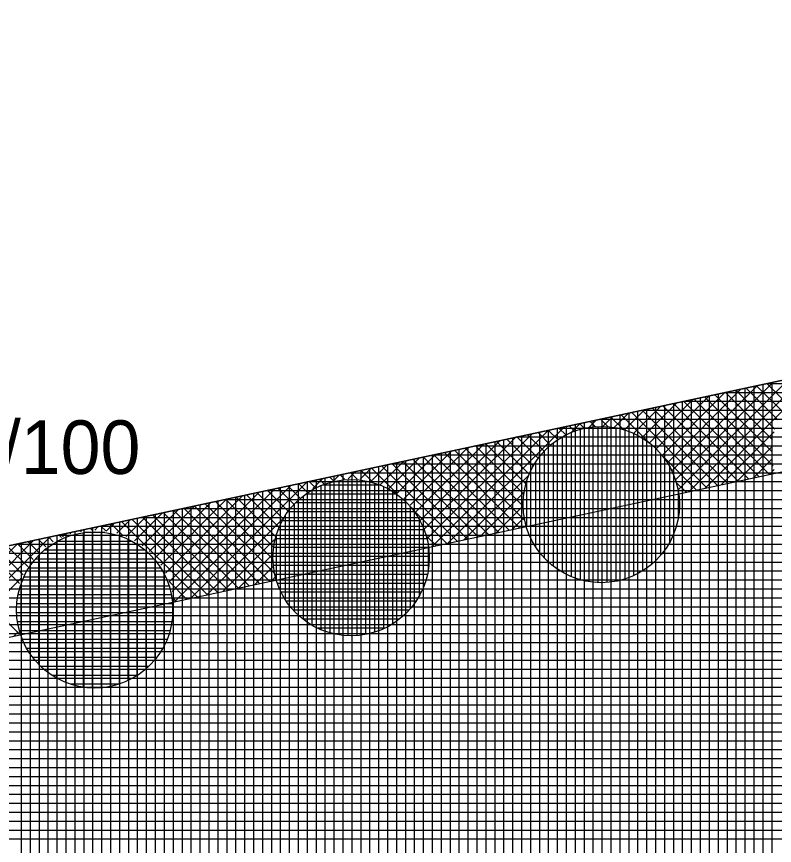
# Model space of a CAD drawing. Extents: x -565346 to -564154, y -1097386 to -1095620.
# Drawn here: x -564502.97 to -564486.01, y -1095694.72 to -1095676.16 of the extents above; entities that cross this region are included whole.
import ezdxf

# ---------------------------------------------------------------- set-up
doc = ezdxf.new("R2010")
doc.units = 0
for name, color, linetype in [('Vrstva 13', 7, 'Continuous'), ('Vrstva 40', 7, 'Continuous'), ('Vrstva 41', 7, 'Continuous'), ('Vrstva 42', 7, 'Continuous'), ('Vrstva 43', 7, 'Continuous'), ('Vrstva 44', 7, 'Continuous')]:
    doc.layers.add(name, color=color, linetype=linetype)

msp = doc.modelspace()

# ---------------------------------------------------------------- linework, layer by layer
at = {"layer": 'Vrstva 13'}
msp.add_line((-564516.6, -1095690.89), (-564454.33, -1095677.56), dxfattribs=at)
at = {"layer": 'Vrstva 41'}
for p, q in [((-564488.222, -1095686.533), (-564486.037, -1095684.347)), ((-564488.164, -1095686.758), (-564485.677, -1095684.27)), ((-564487.92, -1095686.796), (-564485.317, -1095684.193)), ((-564488.405, -1095686.15), (-564486.757, -1095684.501)), ((-564488.304, -1095686.332), (-564486.397, -1095684.424)), ((-564486.001, -1095685.399), (-564486.874, -1095684.527)), ((-564485.93, -1095685.188), (-564486.641, -1095684.477)), ((-564485.838, -1095684.996), (-564486.408, -1095684.427)), ((-564485.729, -1095684.822), (-564486.175, -1095684.377)), ((-564488.657, -1095685.837), (-564487.476, -1095684.656)), ((-564488.523, -1095685.985), (-564487.117, -1095684.579)), ((-564486.033, -1095686.216), (-564487.573, -1095684.676)), ((-564486.066, -1095685.9), (-564487.34, -1095684.626)), ((-564486.049, -1095685.634), (-564487.107, -1095684.576)), ((-564489.159, -1095685.49), (-564488.556, -1095684.887)), ((-564488.975, -1095685.588), (-564488.196, -1095684.81)), ((-564488.808, -1095685.704), (-564487.836, -1095684.733)), ((-564486.819, -1095686.561), (-564488.504, -1095684.876)), ((-564486.586, -1095686.511), (-564488.271, -1095684.826)), ((-564486.353, -1095686.461), (-564488.038, -1095684.776)), ((-564486.12, -1095686.411), (-564487.805, -1095684.726)), ((-564489.594, -1095685.359), (-564489.276, -1095685.041)), ((-564488.804, -1095685.708), (-564489.436, -1095685.075)), ((-564489.364, -1095685.412), (-564488.916, -1095684.964)), ((-564487.518, -1095686.71), (-564489.203, -1095685.025)), ((-564487.285, -1095686.66), (-564488.97, -1095684.975)), ((-564487.052, -1095686.61), (-564488.737, -1095684.926)), ((-564487.56, -1095686.719), (-564485.84, -1095684.999)), ((-564490.549, -1095685.466), (-564490.355, -1095685.272)), ((-564490.267, -1095685.375), (-564490.368, -1095685.275)), ((-564490.157, -1095685.356), (-564489.996, -1095685.195)), ((-564490.02, -1095685.339), (-564490.135, -1095685.225)), ((-564489.737, -1095685.34), (-564489.902, -1095685.175)), ((-564489.852, -1095685.334), (-564489.636, -1095685.118)), ((-564489.389, -1095685.406), (-564489.669, -1095685.125)), ((-564493.678, -1095688.029), (-564491.075, -1095685.426)), ((-564493.318, -1095687.952), (-564490.715, -1095685.349)), ((-564490.86, -1095685.632), (-564491.067, -1095685.424)), ((-564490.681, -1095685.527), (-564490.834, -1095685.374)), ((-564490.485, -1095685.441), (-564490.601, -1095685.324)), ((-564487.2, -1095686.642), (-564486.017, -1095685.459)), ((-564493.842, -1095687.627), (-564491.795, -1095685.58)), ((-564493.774, -1095687.841), (-564491.435, -1095685.503)), ((-564491.406, -1095686.217), (-564491.999, -1095685.624)), ((-564491.294, -1095686.046), (-564491.766, -1095685.574)), ((-564491.165, -1095685.891), (-564491.533, -1095685.524)), ((-564491.021, -1095685.753), (-564491.3, -1095685.474)), ((-564494.164, -1095687.101), (-564492.875, -1095685.811)), ((-564494.04, -1095687.259), (-564492.515, -1095685.734)), ((-564493.932, -1095687.434), (-564492.155, -1095685.657)), ((-564491.634, -1095687.12), (-564492.931, -1095685.823)), ((-564491.619, -1095686.853), (-564492.698, -1095685.773)), ((-564491.57, -1095686.618), (-564492.465, -1095685.723)), ((-564491.498, -1095686.408), (-564492.232, -1095685.674)), ((-564486.84, -1095686.565), (-564486.062, -1095685.787)), ((-564494.463, -1095686.834), (-564493.594, -1095685.965)), ((-564494.305, -1095686.959), (-564493.235, -1095685.888)), ((-564491.945, -1095687.658), (-564493.63, -1095685.973)), ((-564491.712, -1095687.608), (-564493.397, -1095685.923)), ((-564491.6, -1095687.437), (-564493.164, -1095685.873)), ((-564487.751, -1095686.76), (-564488.508, -1095686.004)), ((-564495.043, -1095686.566), (-564494.674, -1095686.196)), ((-564494.83, -1095686.635), (-564494.314, -1095686.119)), ((-564494.637, -1095686.725), (-564493.954, -1095686.042)), ((-564492.877, -1095687.857), (-564494.562, -1095686.172)), ((-564492.644, -1095687.807), (-564494.329, -1095686.122)), ((-564492.411, -1095687.758), (-564494.096, -1095686.073)), ((-564492.178, -1095687.708), (-564493.863, -1095686.023)), ((-564486.48, -1095686.488), (-564486.057, -1095686.064)), ((-564495.554, -1095686.511), (-564495.394, -1095686.35)), ((-564495.351, -1095686.514), (-564495.494, -1095686.372)), ((-564495.28, -1095686.52), (-564495.034, -1095686.273)), ((-564495.007, -1095686.576), (-564495.261, -1095686.322)), ((-564494.471, -1095686.829), (-564495.028, -1095686.272)), ((-564493.11, -1095687.907), (-564494.795, -1095686.222)), ((-564486.121, -1095686.411), (-564486.013, -1095686.303)), ((-564496.291, -1095686.705), (-564496.425, -1095686.571)), ((-564496.338, -1095686.729), (-564496.114, -1095686.505)), ((-564496.095, -1095686.619), (-564496.192, -1095686.521)), ((-564495.878, -1095686.553), (-564495.959, -1095686.472)), ((-564495.88, -1095686.554), (-564495.754, -1095686.427)), ((-564495.633, -1095686.515), (-564495.726, -1095686.422)), ((-564492.958, -1095687.875), (-564491.502, -1095686.419)), ((-564499.487, -1095689.029), (-564497.193, -1095686.736)), ((-564499.436, -1095689.261), (-564496.833, -1095686.659)), ((-564499.076, -1095689.184), (-564496.473, -1095686.582)), ((-564496.775, -1095687.07), (-564497.124, -1095686.721)), ((-564496.63, -1095686.932), (-564496.891, -1095686.671)), ((-564496.469, -1095686.81), (-564496.658, -1095686.621)), ((-564487.984, -1095686.81), (-564488.206, -1095686.589)), ((-564499.641, -1095688.618), (-564497.913, -1095686.89)), ((-564499.554, -1095688.813), (-564497.553, -1095686.813)), ((-564497.182, -1095687.795), (-564498.056, -1095686.92)), ((-564497.109, -1095687.584), (-564497.823, -1095686.87)), ((-564497.016, -1095687.395), (-564497.59, -1095686.821)), ((-564496.904, -1095687.224), (-564497.357, -1095686.771)), ((-564492.598, -1095687.798), (-564491.612, -1095686.811)), ((-564500.007, -1095688.136), (-564498.993, -1095687.121)), ((-564499.869, -1095688.28), (-564498.633, -1095687.044)), ((-564499.747, -1095688.44), (-564498.273, -1095686.967)), ((-564497.303, -1095688.805), (-564498.988, -1095687.12)), ((-564497.217, -1095688.608), (-564498.755, -1095687.07)), ((-564497.25, -1095688.292), (-564498.522, -1095687.02)), ((-564497.231, -1095688.028), (-564498.289, -1095686.97)), ((-564492.239, -1095687.721), (-564491.634, -1095687.116)), ((-564500.332, -1095687.895), (-564499.712, -1095687.275)), ((-564500.161, -1095688.007), (-564499.352, -1095687.198)), ((-564498.002, -1095688.954), (-564499.687, -1095687.269)), ((-564497.769, -1095688.905), (-564499.454, -1095687.22)), ((-564497.536, -1095688.855), (-564499.221, -1095687.17)), ((-564493.343, -1095687.957), (-564494.039, -1095687.261)), ((-564500.731, -1095687.728), (-564500.432, -1095687.429)), ((-564498.934, -1095689.154), (-564500.619, -1095687.469)), ((-564500.522, -1095687.801), (-564500.072, -1095687.352)), ((-564498.701, -1095689.104), (-564500.386, -1095687.419)), ((-564498.468, -1095689.054), (-564500.153, -1095687.369)), ((-564498.235, -1095689.004), (-564499.92, -1095687.319)), ((-564498.716, -1095689.107), (-564497.029, -1095687.42)), ((-564491.879, -1095687.644), (-564491.609, -1095687.374)), ((-564501.534, -1095687.685), (-564501.551, -1095687.668)), ((-564501.538, -1095687.686), (-564501.512, -1095687.66)), ((-564501.278, -1095687.659), (-564501.318, -1095687.619)), ((-564501.225, -1095687.656), (-564501.152, -1095687.583)), ((-564500.978, -1095687.675), (-564501.085, -1095687.569)), ((-564500.964, -1095687.678), (-564500.792, -1095687.506)), ((-564500.599, -1095687.772), (-564500.852, -1095687.519)), ((-564504.736, -1095690.319), (-564502.232, -1095687.814)), ((-564502.318, -1095688.032), (-564502.483, -1095687.868)), ((-564502.151, -1095687.917), (-564502.25, -1095687.818)), ((-564501.966, -1095687.819), (-564502.017, -1095687.768)), ((-564501.942, -1095687.808), (-564501.872, -1095687.737)), ((-564501.762, -1095687.74), (-564501.784, -1095687.718)), ((-564493.576, -1095688.007), (-564493.786, -1095687.797)), ((-564504.887, -1095689.904), (-564502.951, -1095687.968)), ((-564504.801, -1095690.1), (-564502.591, -1095687.891)), ((-564502.724, -1095688.475), (-564503.182, -1095688.018)), ((-564502.605, -1095688.312), (-564502.949, -1095687.968)), ((-564502.469, -1095688.164), (-564502.716, -1095687.918)), ((-564498.357, -1095689.03), (-564497.204, -1095687.878)), ((-564502.91, -1095688.855), (-564503.648, -1095688.117)), ((-564502.826, -1095688.656), (-564503.415, -1095688.067)), ((-564497.997, -1095688.953), (-564497.247, -1095688.204)), ((-564502.933, -1095689.963), (-564504.579, -1095688.317)), ((-564497.637, -1095688.876), (-564497.238, -1095688.478)), ((-564504.475, -1095690.34), (-564502.86, -1095688.726)), ((-564497.277, -1095688.799), (-564497.192, -1095688.715)), ((-564499.167, -1095689.204), (-564499.552, -1095688.819)), ((-564499.4, -1095689.254), (-564499.455, -1095689.198)), ((-564503.035, -1095690.032), (-564502.94, -1095689.937))]:
    msp.add_line(p, q, dxfattribs=at)
at = {"layer": 'Vrstva 42'}
msp.add_lwpolyline([(-564707.989, -1095755.399), (-564707.577, -1095757.356), (-564692.663, -1095754.203), (-564630.833, -1095733.073), (-564590.007, -1095716.981), (-564573.006, -1095706.742), (-564516.181, -1095692.846), (-564453.911, -1095679.516), (-564393.952, -1095664.868), (-564326.83, -1095645.13), (-564326.21, -1095642.73), (-564394.52, -1095662.95), (-564454.33, -1095677.56), (-564516.6, -1095690.89), (-564574.04, -1095705.03), (-564590.74, -1095715.12), (-564631.48, -1095731.18), (-564693.31, -1095752.31)], close=True, dxfattribs=at)
at = {"layer": 'Vrstva 43'}
for p, q in [((-564486.87, -1095684.526), (-564486.87, -1095705.544)), ((-564486.67, -1095684.483), (-564486.67, -1095705.492)), ((-564486.47, -1095684.44), (-564486.47, -1095705.44)), ((-564486.27, -1095684.397), (-564486.27, -1095705.388)), ((-564405.94, -1095684.38), (-564486.189, -1095684.38)), ((-564486.07, -1095684.355), (-564486.07, -1095705.335)), ((-564487.67, -1095684.697), (-564487.67, -1095705.754)), ((-564487.47, -1095684.654), (-564487.47, -1095705.701)), ((-564487.27, -1095684.611), (-564487.27, -1095705.649)), ((-564406.705, -1095684.58), (-564487.123, -1095684.58)), ((-564487.07, -1095684.569), (-564487.07, -1095705.597)), ((-564488.47, -1095684.868), (-564488.47, -1095705.963)), ((-564488.27, -1095684.825), (-564488.27, -1095705.911)), ((-564488.07, -1095684.783), (-564488.07, -1095705.858)), ((-564407.47, -1095684.78), (-564488.058, -1095684.78)), ((-564487.87, -1095684.74), (-564487.87, -1095705.806)), ((-564489.47, -1095685.082), (-564489.47, -1095706.224)), ((-564489.27, -1095685.04), (-564489.27, -1095706.172)), ((-564489.07, -1095684.997), (-564489.07, -1095706.12)), ((-564408.235, -1095684.98), (-564488.992, -1095684.98)), ((-564488.87, -1095684.954), (-564488.87, -1095706.067)), ((-564488.67, -1095684.911), (-564488.67, -1095706.015)), ((-564490.27, -1095685.254), (-564490.27, -1095706.434)), ((-564490.07, -1095685.211), (-564490.07, -1095706.381)), ((-564408.999, -1095685.18), (-564489.926, -1095685.18)), ((-564489.87, -1095685.168), (-564489.87, -1095706.329)), ((-564489.67, -1095685.125), (-564489.67, -1095706.277)), ((-564491.07, -1095685.425), (-564491.07, -1095706.643)), ((-564490.87, -1095685.382), (-564490.87, -1095706.591)), ((-564409.764, -1095685.38), (-564490.86, -1095685.38)), ((-564490.67, -1095685.339), (-564490.67, -1095706.538)), ((-564490.47, -1095685.296), (-564490.47, -1095706.486)), ((-564492.07, -1095685.639), (-564492.07, -1095706.904)), ((-564491.87, -1095685.596), (-564491.87, -1095706.852)), ((-564410.529, -1095685.58), (-564491.795, -1095685.58)), ((-564491.67, -1095685.553), (-564491.67, -1095706.8)), ((-564491.47, -1095685.51), (-564491.47, -1095706.747)), ((-564491.27, -1095685.468), (-564491.27, -1095706.695)), ((-564492.87, -1095685.81), (-564492.87, -1095707.114)), ((-564411.294, -1095685.78), (-564492.729, -1095685.78)), ((-564492.67, -1095685.767), (-564492.67, -1095707.061)), ((-564492.47, -1095685.725), (-564492.47, -1095707.009)), ((-564492.27, -1095685.682), (-564492.27, -1095706.957)), ((-564493.67, -1095685.981), (-564493.67, -1095707.323)), ((-564412.058, -1095685.98), (-564493.663, -1095685.98)), ((-564493.47, -1095685.939), (-564493.47, -1095707.27)), ((-564493.27, -1095685.896), (-564493.27, -1095707.218)), ((-564493.07, -1095685.853), (-564493.07, -1095707.166)), ((-564494.67, -1095686.195), (-564494.67, -1095707.584)), ((-564412.823, -1095686.18), (-564494.598, -1095686.18)), ((-564494.47, -1095686.153), (-564494.47, -1095707.532)), ((-564494.27, -1095686.11), (-564494.27, -1095707.48)), ((-564494.07, -1095686.067), (-564494.07, -1095707.427)), ((-564493.87, -1095686.024), (-564493.87, -1095707.375)), ((-564413.588, -1095686.38), (-564495.532, -1095686.38)), ((-564495.47, -1095686.367), (-564495.47, -1095707.793)), ((-564495.27, -1095686.324), (-564495.27, -1095707.741)), ((-564495.07, -1095686.281), (-564495.07, -1095707.689)), ((-564494.87, -1095686.238), (-564494.87, -1095707.637)), ((-564496.27, -1095686.538), (-564496.27, -1095708.003)), ((-564496.07, -1095686.495), (-564496.07, -1095707.95)), ((-564495.87, -1095686.452), (-564495.87, -1095707.898)), ((-564495.67, -1095686.41), (-564495.67, -1095707.846)), ((-564497.27, -1095686.752), (-564497.27, -1095708.264)), ((-564497.07, -1095686.709), (-564497.07, -1095708.212)), ((-564496.87, -1095686.666), (-564496.87, -1095708.16)), ((-564496.67, -1095686.624), (-564496.67, -1095708.107)), ((-564496.47, -1095686.581), (-564496.47, -1095708.055)), ((-564414.353, -1095686.58), (-564496.466, -1095686.58)), ((-564498.07, -1095686.923), (-564498.07, -1095708.473)), ((-564497.87, -1095686.881), (-564497.87, -1095708.421)), ((-564497.67, -1095686.838), (-564497.67, -1095708.369)), ((-564497.47, -1095686.795), (-564497.47, -1095708.317)), ((-564415.118, -1095686.78), (-564497.4, -1095686.78)), ((-564498.87, -1095687.095), (-564498.87, -1095708.683)), ((-564498.67, -1095687.052), (-564498.67, -1095708.63)), ((-564498.47, -1095687.009), (-564498.47, -1095708.578)), ((-564415.882, -1095686.98), (-564498.335, -1095686.98)), ((-564498.27, -1095686.966), (-564498.27, -1095708.526)), ((-564499.87, -1095687.309), (-564499.87, -1095708.944)), ((-564499.67, -1095687.266), (-564499.67, -1095708.892)), ((-564499.47, -1095687.223), (-564499.47, -1095708.84)), ((-564499.27, -1095687.18), (-564499.27, -1095708.787)), ((-564416.647, -1095687.18), (-564499.269, -1095687.18)), ((-564499.07, -1095687.137), (-564499.07, -1095708.735)), ((-564500.67, -1095687.48), (-564500.67, -1095709.153)), ((-564500.47, -1095687.437), (-564500.47, -1095709.101)), ((-564500.27, -1095687.394), (-564500.27, -1095709.049)), ((-564417.412, -1095687.38), (-564500.203, -1095687.38)), ((-564500.07, -1095687.351), (-564500.07, -1095708.996)), ((-564501.47, -1095687.651), (-564501.47, -1095709.363)), ((-564501.27, -1095687.608), (-564501.27, -1095709.31)), ((-564418.177, -1095687.58), (-564501.138, -1095687.58)), ((-564501.07, -1095687.566), (-564501.07, -1095709.258)), ((-564500.87, -1095687.523), (-564500.87, -1095709.206)), ((-564502.47, -1095687.865), (-564502.47, -1095709.624)), ((-564502.27, -1095687.822), (-564502.27, -1095709.572)), ((-564418.941, -1095687.78), (-564502.072, -1095687.78)), ((-564502.07, -1095687.78), (-564502.07, -1095709.52)), ((-564501.87, -1095687.737), (-564501.87, -1095709.467)), ((-564501.67, -1095687.694), (-564501.67, -1095709.415)), ((-564419.706, -1095687.98), (-564503.006, -1095687.98)), ((-564502.87, -1095687.951), (-564502.87, -1095709.729)), ((-564502.67, -1095687.908), (-564502.67, -1095709.676)), ((-564420.471, -1095688.18), (-564503.94, -1095688.18)), ((-564421.236, -1095688.38), (-564504.875, -1095688.38)), ((-564422, -1095688.58), (-564505.809, -1095688.58)), ((-564422.765, -1095688.78), (-564506.743, -1095688.78)), ((-564423.53, -1095688.98), (-564507.678, -1095688.98)), ((-564424.295, -1095689.18), (-564508.612, -1095689.18)), ((-564425.06, -1095689.38), (-564509.546, -1095689.38)), ((-564425.824, -1095689.58), (-564510.48, -1095689.58)), ((-564426.589, -1095689.78), (-564511.415, -1095689.78)), ((-564427.354, -1095689.98), (-564512.349, -1095689.98)), ((-564428.119, -1095690.18), (-564513.283, -1095690.18)), ((-564428.883, -1095690.38), (-564514.218, -1095690.38)), ((-564429.648, -1095690.58), (-564515.152, -1095690.58)), ((-564430.413, -1095690.78), (-564516.086, -1095690.78)), ((-564431.178, -1095690.98), (-564516.966, -1095690.98)), ((-564431.942, -1095691.18), (-564517.778, -1095691.18)), ((-564432.707, -1095691.38), (-564518.59, -1095691.38)), ((-564433.472, -1095691.58), (-564519.403, -1095691.58)), ((-564434.237, -1095691.78), (-564520.215, -1095691.78)), ((-564435.002, -1095691.98), (-564521.028, -1095691.98)), ((-564435.766, -1095692.18), (-564521.84, -1095692.18)), ((-564436.531, -1095692.38), (-564522.653, -1095692.38)), ((-564437.296, -1095692.58), (-564523.465, -1095692.58)), ((-564438.061, -1095692.78), (-564524.278, -1095692.78)), ((-564438.825, -1095692.98), (-564525.09, -1095692.98)), ((-564439.59, -1095693.18), (-564525.903, -1095693.18)), ((-564440.355, -1095693.38), (-564526.715, -1095693.38)), ((-564441.12, -1095693.58), (-564527.527, -1095693.58)), ((-564441.884, -1095693.78), (-564528.34, -1095693.78)), ((-564442.649, -1095693.98), (-564529.152, -1095693.98)), ((-564443.414, -1095694.18), (-564529.965, -1095694.18)), ((-564444.179, -1095694.38), (-564530.777, -1095694.38)), ((-564444.944, -1095694.58), (-564531.59, -1095694.58))]:
    msp.add_line(p, q, dxfattribs=at)
msp.add_lwpolyline([(-564584.17, -1095730.99), (-564361.01, -1095672.63), (-564329.81, -1095662.26), (-564326.21, -1095642.73), (-564394.52, -1095662.95), (-564454.33, -1095677.56), (-564516.6, -1095690.89), (-564574.04, -1095705.03), (-564590.74, -1095715.12), (-564631.48, -1095731.18), (-564693.31, -1095752.31), (-564772.2, -1095768.91), (-564879.81, -1095788.15), (-565039.47, -1095811.86), (-565040.85, -1095849.94), (-565025.81, -1095848.33), (-565025.24, -1095824.91), (-564877.52, -1095802.97), (-564694, -1095767.75), (-564603.8, -1095739.23), (-564594.74, -1095734.52)], close=True, dxfattribs=at)
at = {"layer": 'Vrstva 44'}
for p, q in [((-564490.36, -1095685.4), (-564490.36, -1095688.767)), ((-564489.492, -1095685.38), (-564490.274, -1095685.38)), ((-564490.16, -1095685.357), (-564490.16, -1095688.81)), ((-564489.96, -1095685.338), (-564489.96, -1095688.831)), ((-564489.76, -1095685.34), (-564489.76, -1095688.829)), ((-564489.56, -1095685.366), (-564489.56, -1095688.802)), ((-564489.36, -1095685.415), (-564489.36, -1095688.752)), ((-564488.993, -1095685.58), (-564490.776, -1095685.58)), ((-564490.76, -1095685.571), (-564490.76, -1095688.597)), ((-564490.56, -1095685.472), (-564490.56, -1095688.697)), ((-564489.16, -1095685.493), (-564489.16, -1095688.676)), ((-564488.96, -1095685.6), (-564488.96, -1095688.569)), ((-564488.72, -1095685.78), (-564491.049, -1095685.78)), ((-564490.96, -1095685.704), (-564490.96, -1095688.464)), ((-564488.76, -1095685.744), (-564488.76, -1095688.423)), ((-564488.528, -1095685.98), (-564491.239, -1095685.98)), ((-564491.16, -1095685.889), (-564491.16, -1095688.279)), ((-564488.56, -1095685.942), (-564488.56, -1095688.226)), ((-564488.388, -1095686.18), (-564491.382, -1095686.18)), ((-564491.36, -1095686.147), (-564491.36, -1095688.021)), ((-564488.282, -1095686.38), (-564491.485, -1095686.38)), ((-564488.36, -1095686.225), (-564488.36, -1095687.94)), ((-564495.76, -1095686.547), (-564495.76, -1095690)), ((-564495.56, -1095686.528), (-564495.56, -1095690.021)), ((-564495.36, -1095686.53), (-564495.36, -1095690.019)), ((-564495.16, -1095686.556), (-564495.16, -1095689.992)), ((-564496.36, -1095686.761), (-564496.36, -1095689.787)), ((-564496.16, -1095686.662), (-564496.16, -1095689.887)), ((-564494.835, -1095686.65), (-564496.134, -1095686.65)), ((-564495.96, -1095686.59), (-564495.96, -1095689.957)), ((-564494.96, -1095686.605), (-564494.96, -1095689.942)), ((-564494.76, -1095686.683), (-564494.76, -1095689.866)), ((-564491.56, -1095686.587), (-564491.56, -1095687.581)), ((-564488.21, -1095686.58), (-564491.558, -1095686.58)), ((-564496.56, -1095686.894), (-564496.56, -1095689.654)), ((-564494.47, -1095686.85), (-564496.498, -1095686.85)), ((-564494.56, -1095686.79), (-564494.56, -1095689.759)), ((-564494.36, -1095686.934), (-564494.36, -1095689.613)), ((-564488.163, -1095686.78), (-564491.606, -1095686.78)), ((-564488.16, -1095686.796), (-564488.16, -1095687.381)), ((-564496.76, -1095687.079), (-564496.76, -1095689.469)), ((-564494.235, -1095687.05), (-564496.732, -1095687.05)), ((-564494.16, -1095687.132), (-564494.16, -1095689.416)), ((-564488.139, -1095686.98), (-564491.631, -1095686.98)), ((-564494.067, -1095687.25), (-564496.903, -1095687.25)), ((-564488.138, -1095687.18), (-564491.631, -1095687.18)), ((-564493.941, -1095687.45), (-564497.026, -1095687.45)), ((-564496.96, -1095687.337), (-564496.96, -1095689.211)), ((-564493.96, -1095687.415), (-564493.96, -1095689.13)), ((-564488.16, -1095687.38), (-564491.607, -1095687.38)), ((-564493.851, -1095687.65), (-564497.118, -1095687.65)), ((-564488.208, -1095687.58), (-564491.56, -1095687.58)), ((-564501.88, -1095687.823), (-564501.88, -1095691.066)), ((-564501.68, -1095687.755), (-564501.68, -1095691.133)), ((-564501.48, -1095687.715), (-564501.48, -1095691.174)), ((-564500.998, -1095687.71), (-564501.445, -1095687.71)), ((-564501.28, -1095687.697), (-564501.28, -1095691.193)), ((-564501.08, -1095687.702), (-564501.08, -1095691.187)), ((-564500.88, -1095687.729), (-564500.88, -1095691.158)), ((-564500.68, -1095687.782), (-564500.68, -1095691.105)), ((-564500.48, -1095687.862), (-564500.48, -1095691.027)), ((-564493.788, -1095687.85), (-564497.182, -1095687.85)), ((-564497.16, -1095687.777), (-564497.16, -1095688.771)), ((-564488.281, -1095687.78), (-564491.489, -1095687.78)), ((-564502.28, -1095688.049), (-564502.28, -1095690.838)), ((-564502.08, -1095687.92), (-564502.08, -1095690.968)), ((-564500.383, -1095687.91), (-564502.062, -1095687.91)), ((-564500.28, -1095687.972), (-564500.28, -1095690.916)), ((-564493.749, -1095688.05), (-564497.218, -1095688.05)), ((-564493.76, -1095687.986), (-564493.76, -1095688.571)), ((-564488.382, -1095687.98), (-564491.386, -1095687.98)), ((-564502.48, -1095688.228), (-564502.48, -1095690.66)), ((-564500.094, -1095688.11), (-564502.354, -1095688.11)), ((-564500.08, -1095688.122), (-564500.08, -1095690.766)), ((-564488.522, -1095688.18), (-564491.246, -1095688.18)), ((-564499.892, -1095688.31), (-564502.555, -1095688.31)), ((-564499.88, -1095688.324), (-564499.88, -1095690.561)), ((-564493.735, -1095688.25), (-564497.232, -1095688.25)), ((-564488.708, -1095688.38), (-564491.058, -1095688.38)), ((-564499.747, -1095688.51), (-564502.702, -1095688.51)), ((-564502.68, -1095688.476), (-564502.68, -1095690.412)), ((-564493.745, -1095688.45), (-564497.223, -1095688.45)), ((-564488.976, -1095688.58), (-564490.789, -1095688.58)), ((-564499.637, -1095688.71), (-564502.812, -1095688.71)), ((-564499.68, -1095688.623), (-564499.68, -1095690.263)), ((-564493.777, -1095688.65), (-564497.192, -1095688.65)), ((-564489.456, -1095688.78), (-564490.312, -1095688.78)), ((-564499.558, -1095688.91), (-564502.889, -1095688.91)), ((-564502.88, -1095688.881), (-564502.88, -1095690.01)), ((-564493.833, -1095688.85), (-564497.136, -1095688.85)), ((-564499.508, -1095689.11), (-564502.94, -1095689.11)), ((-564493.916, -1095689.05), (-564497.051, -1095689.05)), ((-564499.481, -1095689.31), (-564502.968, -1095689.31)), ((-564499.48, -1095689.328), (-564499.48, -1095689.579)), ((-564494.034, -1095689.25), (-564496.935, -1095689.25)), ((-564499.477, -1095689.51), (-564502.973, -1095689.51)), ((-564494.188, -1095689.45), (-564496.778, -1095689.45)), ((-564499.495, -1095689.71), (-564502.953, -1095689.71)), ((-564494.405, -1095689.65), (-564496.565, -1095689.65)), ((-564499.538, -1095689.91), (-564502.909, -1095689.91)), ((-564494.723, -1095689.85), (-564496.241, -1095689.85)), ((-564499.608, -1095690.11), (-564502.841, -1095690.11)), ((-564499.705, -1095690.31), (-564502.745, -1095690.31)), ((-564499.837, -1095690.51), (-564502.61, -1095690.51)), ((-564500.018, -1095690.71), (-564502.432, -1095690.71)), ((-564500.272, -1095690.91), (-564502.179, -1095690.91)), ((-564500.695, -1095691.11), (-564501.755, -1095691.11))]:
    msp.add_line(p, q, dxfattribs=at)
for centre in [(-564489.884, -1095687.084), (-564495.484, -1095688.274), (-564501.224, -1095689.444)]:
    msp.add_circle(centre, 1.75, dxfattribs=at)

# ---------------------------------------------------------------- texts
at = {"layer": 'Vrstva 40'}
msp.add_text('22/100', height=1.2, dxfattribs=at).set_placement((-564505.11, -1095686.4))

doc.saveas('drawing.dxf')
